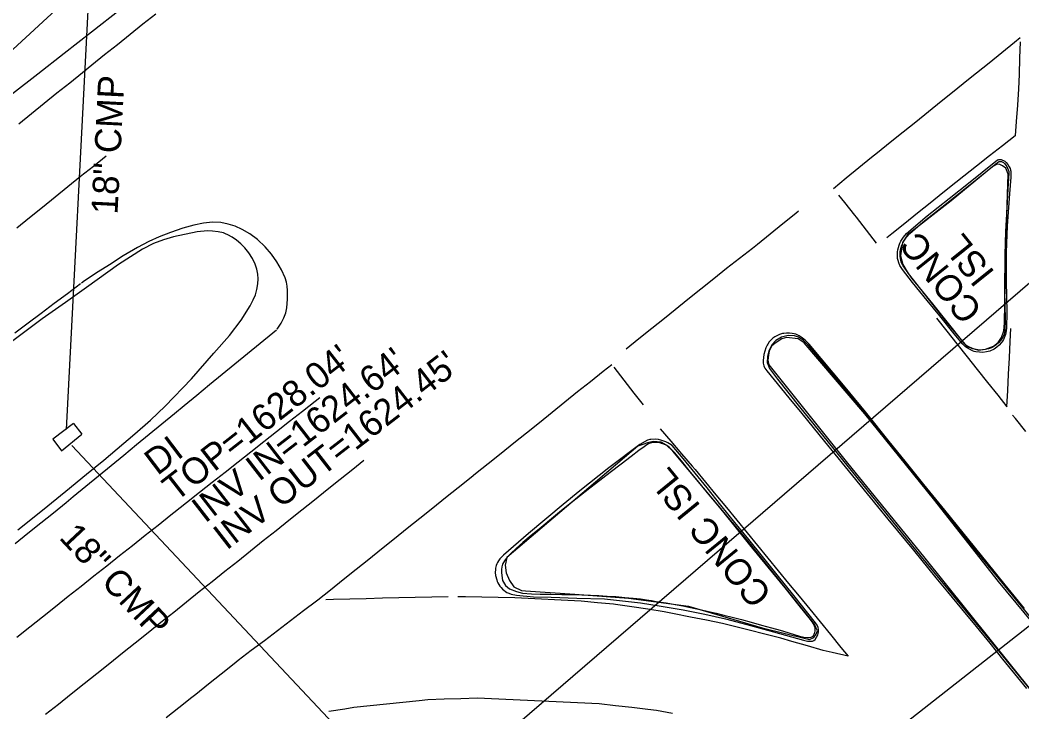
# Model space of a CAD drawing. Extents: x 472260 to 482161, y 489063 to 507124.
# Drawn here: x 473575.3 to 473728.1, y 506130.9 to 506236.5 of the extents above; entities that cross this region are included whole.
import ezdxf

# ---------------------------------------------------------------- set-up
doc = ezdxf.new("R2010")
doc.units = 0
for name, color, linetype in [('Exist Other Culture AG Tank Leader', 7, 'Continuous'), ('Exist Structure Minor Pipes CMP 36 Inch Leader', 7, 'Continuous'), ('Exist Structure Minor Pipes CMP 66 Inch Cogo Point CELL', 7, 'Continuous'), ('Exist Utilities Water Meter CELL', 7, 'Continuous'), ('Prop Drainage Structure Box Number Symbol CELL', 7, 'Continuous'), ('Prop Drainage Structure Drop Inlet Grate 2 Narrow Slots and Sag Grates 840 24 CELL', 7, 'Continuous'), ('Prop Drainage Structure Pipe Plug Label', 7, 'Continuous'), ('Prop Drainage Structure Pipe RCP 36in Class III Label', 7, 'Continuous'), ('Prop Drainage Structure Pipe RCP 66in Class IV', 7, 'Continuous'), ('Prop Drainage Structure Pipe RCP 66in Class IV Label', 7, 'Continuous'), ('Prop Drainage Structure Pipe Stub Out CELL', 7, 'Continuous'), ('Prop Drainage Structure Pipe Welded Steel 72in Label', 7, 'Continuous'), ('Prop Earthen Structure False Sump CELL', 7, 'Continuous')]:
    doc.layers.add(name, color=color, linetype=linetype)

msp = doc.modelspace()

# ---------------------------------------------------------------- linework, layer by layer
at = {"layer": 'Exist Other Culture AG Tank Leader'}
msp.add_line((473662.69, 506091.85), (473808.84, 506206.63), dxfattribs=at)
at = {"layer": 'Exist Structure Minor Pipes CMP 66 Inch Cogo Point CELL'}
msp.add_lwpolyline([(473291.57, 506003.48), (473299.28, 506009.56), (473329.68, 506034.13), (473363.16, 506059.9), (473410.95, 506096.23), (473447.52, 506126.09), (473473.05, 506148.4), (473498.67, 506169.29), (473538.04, 506201.18), (473561.81, 506220.61), (473582.01, 506239.17), (473604.08, 506258.77), (473627.35, 506278.12), (473653.09, 506297.75), (473686.55, 506324.8), (473716.52, 506349.38), (473754.2, 506376.82), (473799.8, 506413.99), (473836.58, 506444.93), (473862.47, 506466.1), (473890.26, 506487.89), (473919.28, 506508.04), (473949.91, 506529.66), (473970.1, 506544.24)], dxfattribs=at)
at = {"layer": 'Exist Utilities Water Meter CELL'}
msp.add_lwpolyline([(473634.24, 506114.5), (473771.81, 506233.07), (473886.63, 506305.54), (474189.77, 506556.81)], dxfattribs=at)
at = {"layer": 'Prop Drainage Structure Box Number Symbol CELL'}
msp.add_lwpolyline([(473719.28, 506187.15), (473716.68, 506190.4), (473714.47, 506193.13), (473711.34, 506197.02), (473709.95, 506198.93), (473709.7, 506199.41), (473709.59, 506199.76), (473709.53, 506200.08), (473709.49, 506200.4), (473709.48, 506200.73), (473709.51, 506201.06), (473709.56, 506201.4), (473709.65, 506201.74), (473709.76, 506202.08), (473709.9, 506202.41), (473710.07, 506202.72), (473710.48, 506203.33), (473710.99, 506203.9), (473712.96, 506205.61), (473716.83, 506208.68), (473721.2, 506212.19), (473724.09, 506214.54), (473724.35, 506214.74), (473724.5, 506214.82), (473724.59, 506214.85), (473724.67, 506214.87), (473724.76, 506214.87), (473724.85, 506214.87), (473724.94, 506214.85), (473725.04, 506214.82), (473725.14, 506214.78), (473725.24, 506214.72), (473725.34, 506214.64), (473725.43, 506214.55), (473725.6, 506214.33), (473725.75, 506214.1), (473725.88, 506213.86), (473725.98, 506213.61), (473726.06, 506213.36), (473726.08, 506213.23), (473726.09, 506213.09), (473725.94, 506210.69), (473725.75, 506207.74), (473725.57, 506204.18), (473725.44, 506200.62), (473725.42, 506195.11), (473725.49, 506190.81), (473725.45, 506189.04), (473725.4, 506188.74), (473725.34, 506188.51), (473725.25, 506188.28), (473725.14, 506188.06), (473725.01, 506187.84), (473724.86, 506187.62), (473724.51, 506187.22), (473724.14, 506186.89), (473723.79, 506186.63), (473723.61, 506186.53), (473723.41, 506186.44), (473722.98, 506186.29), (473722.51, 506186.18), (473722.05, 506186.11), (473721.82, 506186.1), (473721.58, 506186.1), (473721.34, 506186.13), (473720.82, 506186.23), (473720.55, 506186.31), (473720.26, 506186.42), (473719.96, 506186.58), (473719.64, 506186.81)], close=True, dxfattribs=at)
for points in [[(473710.62, 506203.68), (473709.85, 506202.51), (473709.56, 506200.49), (473709.89, 506199.15), (473710.71, 506197.76), (473716.92, 506189.92), (473719.65, 506186.64), (473721.43, 506186.1), (473722.5, 506186.22), (473723.75, 506186.7), (473724.46, 506187.24), (473724.96, 506188.04), (473725.3, 506189.01), (473725.4, 506190.21), (473725.62, 506202.05), (473725.96, 506212.96), (473725.61, 506213.84), (473725.12, 506214.23), (473724.7, 506214.42), (473724.28, 506214.46), (473723.65, 506214.11), (473717.26, 506208.85), (473710.62, 506203.68)], [(473735.5, 506137.86), (473728.01, 506147.03), (473721.99, 506154.36), (473716.94, 506160.6), (473712.88, 506165.51), (473706.36, 506173.66), (473702.31, 506178.71), (473700.06, 506181.42), (473698.53, 506183.22), (473695.47, 506186.85), (473694.74, 506187.54), (473694.01, 506188.05), (473693.37, 506188.29), (473692.4, 506188.32), (473691.42, 506188.09), (473690.52, 506187.55), (473689.9, 506186.92), (473689.47, 506185.98), (473689.24, 506185.1), (473689.21, 506184.19), (473689.55, 506183.27), (473690.77, 506181.67), (473694.14, 506177.44), (473702.87, 506166.63), (473712.72, 506154.53), (473723.14, 506141.86), (473731.9, 506131.08)], [(473733.82, 506139.54), (473724.5, 506150.77), (473714.56, 506163.42), (473704.13, 506176.36), (473694.87, 506187.18), (473693.94, 506187.8), (473692.18, 506188), (473691.45, 506187.8), (473690.59, 506187.26), (473689.92, 506186.75), (473689.5, 506185.99), (473689.43, 506185.3), (473689.34, 506184.55), (473689.45, 506183.82)], [(473689.45, 506183.82), (473701.49, 506168.84), (473713.06, 506154.62), (473729.8, 506133.75)], [(473653.27, 506148.91), (473654.58, 506148.87), (473656.2, 506148.84), (473657.91, 506148.81), (473659.5, 506148.78), (473660.95, 506148.74), (473662.26, 506148.69), (473663.53, 506148.64), (473664.83, 506148.56), (473666.15, 506148.47), (473667.51, 506148.36), (473668.79, 506148.24), (473669.89, 506148.12), (473670.83, 506148), (473671.59, 506147.88), (473672.28, 506147.75), (473673.02, 506147.63), (473673.8, 506147.5), (473674.62, 506147.36), (473675.48, 506147.22), (473676.37, 506147.05), (473677.28, 506146.87), (473678.22, 506146.67), (473679.21, 506146.45), (473680.27, 506146.21), (473681.41, 506145.94), (473682.61, 506145.65), (473683.9, 506145.33), (473685.29, 506144.98), (473686.77, 506144.58), (473688.34, 506144.14), (473689.86, 506143.71), (473691.2, 506143.33), (473692.36, 506142.99), (473693.33, 506142.69), (473694.14, 506142.46), (473694.79, 506142.3), (473695.29, 506142.22), (473695.64, 506142.22), (473695.9, 506142.28), (473696.11, 506142.38), (473696.28, 506142.54), (473696.4, 506142.75), (473696.49, 506142.98), (473696.53, 506143.22), (473696.54, 506143.46), (473696.52, 506143.71), (473696.44, 506143.97), (473696.3, 506144.28), (473696.09, 506144.62), (473695.82, 506145), (473695.18, 506145.8), (473693.89, 506147.39), (473691.95, 506149.79), (473689.35, 506152.99), (473686.58, 506156.39), (473684.12, 506159.41), (473681.97, 506162.05), (473680.13, 506164.3), (473678.58, 506166.19), (473677.32, 506167.74), (473676.34, 506168.93), (473675.64, 506169.79), (473675.12, 506170.4), (473674.68, 506170.88), (473674.32, 506171.22), (473674.04, 506171.43), (473673.8, 506171.56), (473673.56, 506171.67), (473673.32, 506171.77), (473673.08, 506171.86), (473672.83, 506171.93), (473672.56, 506171.97), (473672.27, 506171.98), (473671.96, 506171.97), (473671.64, 506171.94), (473671.35, 506171.87), (473671.09, 506171.77), (473670.84, 506171.64), (473670.43, 506171.35), (473669.64, 506170.76), (473668.48, 506169.88), (473666.96, 506168.7), (473665.29, 506167.41), (473663.7, 506166.18), (473662.19, 506165.01), (473660.76, 506163.89), (473659.34, 506162.78), (473657.87, 506161.6), (473656.33, 506160.35), (473654.73, 506159.04), (473653.22, 506157.79), (473651.96, 506156.71), (473650.93, 506155.81), (473650.16, 506155.08), (473649.57, 506154.47), (473649.14, 506153.93), (473648.86, 506153.44), (473648.72, 506153.01), (473648.69, 506152.6), (473648.68, 506152.17), (473648.72, 506151.71), (473648.84, 506150.92), (473649.31, 506150.16), (473649.93, 506149.66), (473650.96, 506149.24), (473651.92, 506148.99), (473653.27, 506148.91)], [(473669.51, 506171.43), (473657.59, 506161.29), (473649.5, 506154.43), (473649.23, 506153.27), (473649.41, 506152.09), (473649.94, 506150.92), (473650.58, 506149.97), (473651.77, 506149.42), (473652.37, 506149.34), (473659.9, 506148.84), (473668.08, 506148.24), (473677.22, 506147), (473688.46, 506143.72), (473695.24, 506142.02), (473695.69, 506141.94), (473696.34, 506142.25), (473696.68, 506142.76), (473696.88, 506143.23), (473696.67, 506143.65), (473696.42, 506144.29), (473686.28, 506157.01), (473674.82, 506170.65), (473673.84, 506171.59), (473673.03, 506172.02), (473671.82, 506172.12), (473670.94, 506171.93), (473670.24, 506171.69), (473669.51, 506171.43)]]:
    msp.add_lwpolyline(points, dxfattribs=at)
at = {"layer": 'Prop Drainage Structure Drop Inlet Grate 2 Narrow Slots and Sag Grates 840 24 CELL'}
for points in [[(473595.96, 506237.38), (473594.01, 506235.82), (473592.06, 506234.25), (473590.11, 506232.69), (473588.16, 506231.13), (473586.22, 506229.56), (473584.8, 506228.42), (473582.85, 506226.85), (473580.9, 506225.29), (473578.96, 506223.72), (473577.01, 506222.15), (473575.07, 506220.58)], [(473699.33, 506210.77), (473701.27, 506212.36), (473703.2, 506213.94), (473705.13, 506215.52), (473706.04, 506216.26), (473707.98, 506217.82), (473709.93, 506219.39), (473711.88, 506220.95), (473713.82, 506222.52), (473715.77, 506224.08), (473717.72, 506225.65), (473719.66, 506227.21), (473721.12, 506228.38), (473723.06, 506229.95), (473725.01, 506231.52), (473726.96, 506233.08), (473727.81, 506233.77)], [(473727.79, 506233.15), (473727.72, 506230.66), (473727.64, 506228.16), (473727.57, 506225.95), (473727.39, 506223.46), (473727.21, 506220.96), (473727.05, 506218.81), (473725.09, 506217.26), (473723.12, 506215.72), (473721.16, 506214.18), (473719.2, 506212.63), (473717.97, 506211.67), (473716.03, 506210.1), (473714.08, 506208.53), (473712.14, 506206.97), (473710.19, 506205.4), (473708.25, 506203.83), (473707.48, 506203.22)], [(473588.4, 506215.69), (473586.45, 506214.12), (473584.51, 506212.56), (473582.56, 506210.99), (473580.62, 506209.42), (473578.67, 506207.85), (473576.72, 506206.29), (473574.78, 506204.72)], [(473705.87, 506202.41), (473704.34, 506204.39), (473702.82, 506206.37), (473702.6, 506206.66), (473701.05, 506208.61), (473700.14, 506209.76)], [(473667.69, 506186.31), (473669.64, 506187.86), (473671.6, 506189.42), (473673.55, 506190.98), (473675.19, 506192.28), (473677.13, 506193.85), (473679.08, 506195.42), (473681.06, 506197.03), (473683.03, 506198.57), (473684.99, 506200.11), (473686.96, 506201.66), (473687.73, 506202.26), (473689.67, 506203.84), (473691.61, 506205.41), (473693.56, 506206.98), (473694.01, 506207.34)], [(473614.5, 506189.31), (473615.07, 506190.19), (473615.51, 506191.02), (473615.8, 506191.8), (473615.95, 506192.52), (473616.06, 506193.89), (473616.07, 506195.2), (473616.01, 506195.84), (473615.89, 506196.47), (473615.7, 506197.1), (473615.12, 506198.35), (473614.44, 506199.55), (473613.64, 506200.72), (473612.65, 506201.86), (473611.49, 506202.95), (473610.31, 506203.83), (473609.16, 506204.48), (473608.07, 506204.98), (473607.02, 506205.33), (473605.89, 506205.54), (473604.63, 506205.6), (473603.26, 506205.48), (473601.76, 506205.17), (473600.07, 506204.69), (473598.22, 506204.05), (473596.5, 506203.38), (473594.91, 506202.66), (473593.16, 506201.75), (473590.98, 506200.48), (473588.89, 506199.12), (473587.19, 506198.02), (473585.12, 506196.64), (473584.62, 506196.3)], [(473584.48, 506196.2), (473582.48, 506194.7), (473580.48, 506193.2), (473578.48, 506191.7), (473576.49, 506190.2), (473574.49, 506188.7)], [(473715.05, 506190.94), (473716.6, 506188.98), (473718.15, 506187.03), (473719.71, 506185.07), (473721.26, 506183.11), (473722.81, 506181.15), (473724.37, 506179.19), (473725.77, 506177.42), (473725.9, 506179.92), (473726.03, 506182.41), (473726.16, 506184.91), (473726.29, 506187.4), (473726.39, 506189.39)], [(473574.52, 506156.57), (473576.47, 506158.14), (473578.41, 506159.71), (473580.35, 506161.28), (473582.3, 506162.85), (473583.39, 506163.73), (473585.32, 506165.32), (473587.25, 506166.91), (473589.18, 506168.49), (473591.11, 506170.08), (473593.04, 506171.67), (473594.97, 506173.26), (473596.9, 506174.85), (473598.82, 506176.43), (473600.3, 506177.65), (473602.23, 506179.23), (473604.16, 506180.82), (473606.09, 506182.41), (473608.02, 506183.99), (473609.95, 506185.58), (473611.88, 506187.16), (473613.81, 506188.75), (473614.36, 506189.2)], [(473597.55, 506130.01), (473599.5, 506131.56), (473601.46, 506133.11), (473602.06, 506133.59), (473604.01, 506135.15), (473605.96, 506136.71), (473607.91, 506138.27), (473608.55, 506138.78), (473610.54, 506140.29), (473612.53, 506141.8), (473614.52, 506143.31), (473616.51, 506144.82), (473618.5, 506146.33), (473620.49, 506147.84), (473620.66, 506147.97), (473622.61, 506149.53), (473624.56, 506151.09), (473626.51, 506152.65), (473628.46, 506154.21), (473630.41, 506155.78), (473632.36, 506157.34), (473634.31, 506158.9), (473636.26, 506160.46), (473638.21, 506162.02), (473640.16, 506163.58), (473642.11, 506165.14), (473644.06, 506166.71), (473644.72, 506167.24), (473646.67, 506168.8), (473648.62, 506170.37), (473650.57, 506171.93), (473652.52, 506173.49), (473654.47, 506175.06), (473656.42, 506176.62), (473658.37, 506178.18), (473660.31, 506179.75), (473662.26, 506181.31), (473664.21, 506182.87), (473665.51, 506183.91)], [(473665.84, 506183.49), (473667.37, 506181.52), (473668.9, 506179.54), (473670.3, 506177.72)], [(473574.79, 506142.31), (473576.75, 506143.86), (473578.71, 506145.41), (473580.66, 506146.97), (473582.62, 506148.52), (473584.58, 506150.07), (473586.53, 506151.63), (473588.49, 506153.18), (473590.45, 506154.73), (473592.41, 506156.29), (473594.36, 506157.84), (473596.32, 506159.39), (473598.28, 506160.95), (473598.71, 506161.29), (473600.67, 506162.84), (473602.63, 506164.39), (473604.59, 506165.94), (473606.55, 506167.48), (473608.51, 506169.03), (473610.47, 506170.58), (473612.43, 506172.13), (473614.39, 506173.68), (473616.36, 506175.23), (473618.32, 506176.78), (473620.28, 506178.32), (473620.97, 506178.88)], [(473728.66, 506173.68), (473727.1, 506175.63), (473726.65, 506176.18)], [(473672.9, 506174.07), (473674.53, 506172.18), (473676.16, 506170.28), (473677.79, 506168.39), (473678.23, 506167.88), (473679.82, 506165.95), (473681.4, 506164.01), (473682.99, 506162.08), (473684.57, 506160.15), (473686.16, 506158.22), (473687.74, 506156.28), (473689.32, 506154.35), (473690.91, 506152.42), (473692.49, 506150.48), (473694.08, 506148.55), (473695.72, 506146.55), (473697.3, 506144.61), (473698.88, 506142.67), (473700.45, 506140.73), (473701.55, 506139.38), (473699.11, 506139.95), (473697.77, 506140.27), (473695.37, 506140.95), (473692.96, 506141.63), (473691.29, 506142.11), (473688.87, 506142.73), (473686.45, 506143.35), (473684.03, 506143.97), (473682.4, 506144.39), (473679.95, 506144.88), (473677.5, 506145.36), (473675.05, 506145.85), (473673.49, 506146.16), (473671.02, 506146.54), (473668.55, 506146.91), (473666.08, 506147.29), (473665.8, 506147.33), (473663.32, 506147.54), (473660.83, 506147.76), (473650.71, 506148.3), (473648.21, 506148.35), (473645.71, 506148.39), (473643.21, 506148.44), (473642.01, 506148.46)], [(473579.17, 506130.52), (473581.13, 506132.08), (473583.08, 506133.63), (473585.03, 506135.19), (473586.98, 506136.75), (473588.94, 506138.31), (473590.89, 506139.87), (473592.84, 506141.43), (473594.79, 506142.99), (473596.74, 506144.55), (473598.7, 506146.11), (473600.65, 506147.67), (473602.6, 506149.23), (473604.55, 506150.79), (473606.51, 506152.35), (473608.46, 506153.9), (473610.41, 506155.46), (473612.36, 506157.02), (473614.31, 506158.58), (473616.27, 506160.14), (473618.22, 506161.7), (473620.17, 506163.26), (473622.12, 506164.82), (473624.08, 506166.38), (473626.03, 506167.94), (473627.72, 506169.29)], [(473640.55, 506148.46), (473638.06, 506148.41), (473635.53, 506148.35), (473633.04, 506148.29), (473630.54, 506148.22), (473628.04, 506148.16), (473625.55, 506148.09), (473623.05, 506148.03), (473621.88, 506148)], [(473622.35, 506131), (473624.82, 506131.37), (473626.19, 506131.58), (473628.67, 506131.84), (473631.16, 506132.1), (473633.64, 506132.36), (473636.12, 506132.62), (473637.48, 506132.77), (473639.97, 506132.85), (473642.47, 506132.93), (473644.96, 506133.02), (473663.58, 506132.15), (473666.06, 506131.86), (473668.55, 506131.58), (473671.03, 506131.3), (473672.34, 506131.15), (473674.79, 506130.68)]]:
    msp.add_lwpolyline(points, dxfattribs=at)
at = {"layer": 'Prop Drainage Structure Pipe Plug Label'}
msp.add_line((473583.43, 506174.88), (473584.68, 506173.27), dxfattribs=at)
msp.add_lwpolyline([(473583.43, 506174.88), (473580.28, 506172.5), (473581.58, 506170.74), (473584.68, 506173.27)], dxfattribs=at)
at = {"layer": 'Prop Drainage Structure Pipe RCP 66in Class IV'}
for p, q in [((473586.27, 506251.37), (473582.3, 506173.97)), ((473583.16, 506171.52), (473658.57, 506091.29))]:
    msp.add_line(p, q, dxfattribs=at)
at = {"layer": 'Prop Drainage Structure Pipe Stub Out CELL'}
for points in [[(473574.1, 506225.24), (473577.98, 506228.27), (473582, 506231.42), (473586.15, 506234.66), (473590.59, 506238.13)], [(473725.91, 506214.4), (473726.12, 506214.06), (473726.26, 506213.79), (473726.34, 506213.57), (473726.38, 506213.38), (473726.4, 506213.22), (473726.38, 506212.47), (473726.19, 506209.95), (473725.83, 506205.03), (473725.66, 506201.01), (473725.66, 506196.62), (473725.77, 506191.89), (473725.72, 506189.42), (473725.63, 506188.75), (473725.56, 506188.47), (473725.48, 506188.2), (473725.37, 506187.95), (473725.25, 506187.7), (473725.11, 506187.47), (473724.96, 506187.26), (473724.62, 506186.87), (473724.24, 506186.53), (473723.83, 506186.24), (473723.61, 506186.12), (473723.39, 506186.02), (473723.16, 506185.93), (473722.66, 506185.81), (473722.13, 506185.75), (473721.58, 506185.76), (473721.04, 506185.84), (473720.78, 506185.9), (473720.53, 506185.99), (473720.05, 506186.21), (473719.64, 506186.47), (473719.46, 506186.61), (473719.07, 506186.99), (473717.75, 506188.58), (473715.57, 506191.31), (473713.64, 506193.66), (473711.39, 506196.4), (473709.85, 506198.41), (473709.47, 506199.01), (473709.27, 506199.43), (473709.17, 506199.77), (473709.11, 506200.09), (473709.08, 506200.41), (473709.08, 506200.74), (473709.1, 506201.07), (473709.15, 506201.4), (473709.23, 506201.74), (473709.33, 506202.08), (473709.46, 506202.41), (473709.62, 506202.73), (473709.99, 506203.33), (473710.45, 506203.89), (473713.63, 506206.58), (473716.96, 506209.22), (473720.17, 506211.77), (473723.81, 506214.71), (473724.27, 506215.06), (473724.36, 506215.12), (473724.45, 506215.15), (473724.53, 506215.18), (473724.62, 506215.19), (473724.71, 506215.2), (473724.8, 506215.19), (473724.9, 506215.18), (473725, 506215.15), (473725.12, 506215.1), (473725.27, 506215.02), (473725.44, 506214.9), (473725.66, 506214.7), (473725.91, 506214.4)], [(473574.91, 506158.66), (473578.67, 506161.69), (473582.23, 506164.58), (473585.4, 506167.18), (473588.02, 506169.32), (473590.08, 506171.02), (473592.79, 506173.31), (473595.15, 506175.4), (473597.41, 506177.54), (473601.4, 506181.73), (473604.83, 506185.6), (473607.19, 506188.33), (473608.97, 506190.66), (473610.36, 506192.85), (473610.84, 506193.76), (473611.16, 506194.55), (473611.39, 506195.35), (473611.54, 506196.19), (473611.59, 506196.97), (473611.54, 506197.7), (473611.39, 506198.45), (473611.15, 506199.23), (473610.74, 506200.07), (473610.17, 506200.96), (473609.56, 506201.71), (473608.93, 506202.32), (473608.28, 506202.86), (473607.63, 506203.32), (473606.96, 506203.69), (473606.62, 506203.85), (473606.27, 506203.97), (473605.49, 506204.16), (473604.64, 506204.25), (473603.84, 506204.28), (473602.27, 506204.16), (473598.67, 506203.39), (473597.14, 506202.94), (473595.63, 506202.36), (473593.96, 506201.5), (473590.29, 506199.13), (473585.4, 506195.67), (473582.18, 506193.37), (473578.65, 506190.84), (473573.94, 506187.36)], [(473728.46, 506146.68), (473725.53, 506150.27), (473722.77, 506153.69), (473719.1, 506158.2), (473716.3, 506161.65), (473713.1, 506165.59), (473710.24, 506169.14), (473707.84, 506172.16), (473704.2, 506176.65), (473701.1, 506180.42), (473699.27, 506182.63), (473695.62, 506186.99), (473694.99, 506187.6), (473694.4, 506188.07), (473694.1, 506188.25), (473693.81, 506188.41), (473693.56, 506188.52), (473693.34, 506188.59), (473693.02, 506188.65), (473692.61, 506188.68), (473692.18, 506188.68), (473691.75, 506188.64), (473691.54, 506188.6), (473691.11, 506188.46), (473690.71, 506188.29), (473690.38, 506188.12), (473690.09, 506187.92), (473689.8, 506187.66), (473689.53, 506187.35), (473689.3, 506187.02), (473689.19, 506186.84), (473689, 506186.42), (473688.84, 506185.93), (473688.72, 506185.43), (473688.64, 506184.94), (473688.6, 506184.49), (473688.6, 506184.28), (473688.62, 506184.08), (473688.65, 506183.89), (473688.7, 506183.71), (473688.76, 506183.54), (473688.85, 506183.36), (473689.14, 506182.92), (473692.52, 506178.79), (473694.48, 506176.4), (473697.97, 506172.13), (473701.1, 506168.29), (473704.47, 506164.17), (473707.64, 506160.3), (473709.1, 506158.53), (473711.52, 506155.56), (473714.96, 506151.35), (473716.72, 506149.21), (473718.84, 506146.63), (473721.07, 506143.93), (473723.16, 506141.37), (473725.12, 506138.95), (473728.77, 506134.43)]]:
    msp.add_lwpolyline(points, dxfattribs=at)
msp.add_lwpolyline([(473673.74, 506172.08), (473673.01, 506172.35), (473672.63, 506172.44), (473672.25, 506172.48), (473671.49, 506172.47), (473671.3, 506172.45), (473670.97, 506172.37), (473669.81, 506171.71), (473665.09, 506168.14), (473660.65, 506164.62), (473658.11, 506162.54), (473652.81, 506158.12), (473648.99, 506154.82), (473648.44, 506154.22), (473648.24, 506153.95), (473648.09, 506153.7), (473647.98, 506153.46), (473647.89, 506153.23), (473647.82, 506153.01), (473647.78, 506152.8), (473647.76, 506152.59), (473647.75, 506152.16), (473647.8, 506151.72), (473647.96, 506151.03), (473648.04, 506150.8), (473648.15, 506150.56), (473648.29, 506150.32), (473648.46, 506150.08), (473648.65, 506149.84), (473648.85, 506149.63), (473649.06, 506149.44), (473649.28, 506149.27), (473649.53, 506149.12), (473649.83, 506148.99), (473650.17, 506148.87), (473651, 506148.68), (473653.6, 506148.46), (473656.28, 506148.4), (473660.19, 506148.26), (473664.41, 506148.11), (473669.88, 506147.51), (473673.07, 506147.04), (473676.42, 506146.48), (473679.7, 506145.82), (473682.87, 506145.06), (473686.1, 506144.21), (473689.28, 506143.34), (473694.76, 506141.81), (473695.36, 506141.69), (473695.81, 506141.65), (473696.14, 506141.68), (473696.35, 506141.78), (473696.53, 506141.94), (473696.76, 506142.28), (473696.93, 506142.62), (473697, 506142.85), (473697.03, 506143.09), (473697.03, 506143.46), (473696.97, 506143.75), (473696.83, 506144.1), (473696.61, 506144.49), (473693.28, 506148.64), (473690.74, 506151.81), (473688.52, 506154.58), (473686.43, 506157.17), (473684.3, 506159.8), (473682.15, 506162.44), (473680.04, 506165.07), (473676.41, 506169.54), (473674.71, 506171.53), (473674.32, 506171.79), (473674.07, 506171.93)], close=True, dxfattribs=at)

# ---------------------------------------------------------------- texts
at = {"layer": 'Exist Structure Minor Pipes CMP 36 Inch Leader'}
msp.add_text("TOP=1628.04'", height=4, rotation=37.9651, dxfattribs=at).set_placement((473599.01, 506162.86))
at = {"layer": 'Prop Drainage Structure Pipe RCP 36in Class III Label'}
msp.add_text('DI', height=4, rotation=37.1801, dxfattribs=at).set_placement((473596.21, 506166.86))
at = {"layer": 'Prop Drainage Structure Pipe RCP 66in Class IV Label'}
for rotation, p in [(87.061, (473590.12, 506206.73)), (313.225, (473581.08, 506157.38))]:
    msp.add_text('18" CMP', height=4, rotation=rotation, dxfattribs=at).set_placement(p)
at = {"layer": 'Prop Drainage Structure Pipe Welded Steel 72in Label'}
for s, p in [("INV IN=1624.64'", (473603.48, 506159.58)), ("INV OUT=1624.45'", (473606.77, 506155.46))]:
    msp.add_text(s, height=4, rotation=37.7514, dxfattribs=at).set_placement(p)
at = {"layer": 'Prop Earthen Structure False Sump CELL'}
for s, rotation, p in [('CONC', 128.8136, (473722.21, 506192.22)), ('ISL', 128.8136, (473724.06, 506197.91)), ('CONC ISL', 129.1956, (473690.11, 506148.91))]:
    msp.add_text(s, height=4, rotation=rotation, dxfattribs=at).set_placement(p)

doc.saveas('drawing.dxf')
